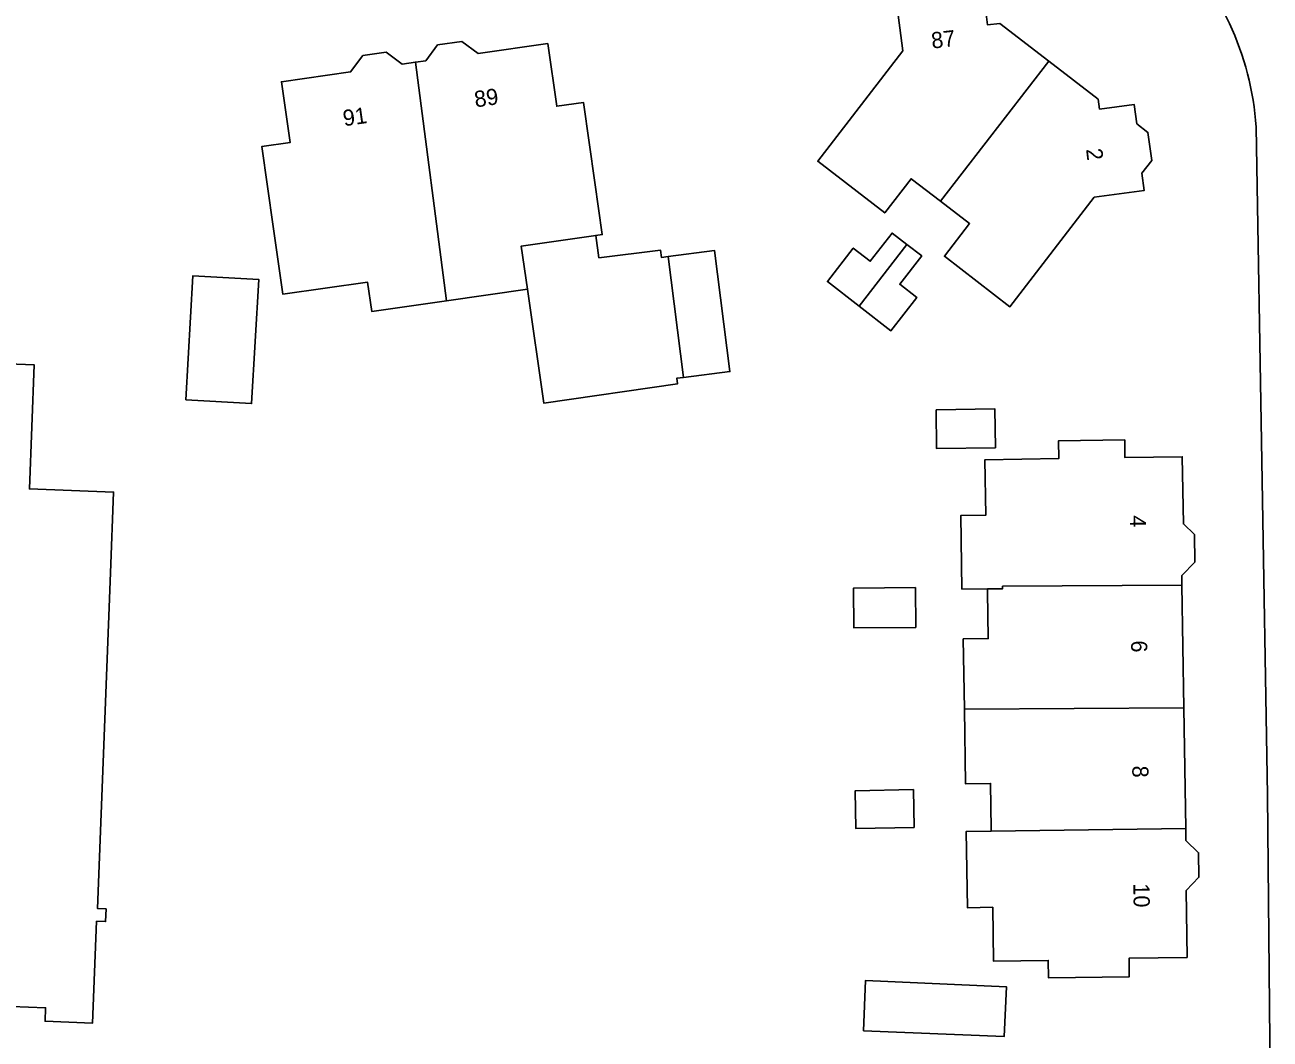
# Model space of a CAD drawing. Extents: x 161772 to 163126, y 383092 to 383917.
# Drawn here: x 162197.5 to 162274.6, y 383544.7 to 383607.5 of the extents above; entities that cross this region are included whole.
import ezdxf

# ---------------------------------------------------------------- set-up
doc = ezdxf.new("R2010")
doc.units = 0
for name, color, linetype in [('IMGEO_Erf', 7, 'Continuous'), ('IMGEO_Pand', 7, 'Continuous'), ('IMGEO_Pand_nummerreeks', 7, 'Continuous'), ('IMGEO_Voetpad_open', 7, 'Continuous')]:
    doc.layers.add(name, color=color, linetype=linetype)

msp = doc.modelspace()

# ---------------------------------------------------------------- linework, layer by layer
at = {"layer": 'IMGEO_Erf'}
for points in [[(162256.841, 383609.662), (162257.126, 383607.479), (162257.87, 383607.576), (162260.914, 383605.234), (162263.971, 383602.882), (162264.051, 383602.272), (162266.198, 383602.552), (162266.353, 383601.363), (162267.051, 383600.826), (162267.279, 383599.08), (162266.674, 383598.293), (162266.814, 383597.221), (162263.724, 383596.818), (162258.504, 383590.033), (162254.447, 383593.156), (162256.003, 383595.177), (162254.201, 383596.565), (162252.39, 383597.959), (162250.76, 383595.841), (162246.606, 383599.037), (162251.872, 383605.882), (162251.457, 383609.062)], [(162274.444, 383559.797), (162273.743, 383601.16)], [(162187.332, 383586.839), (162198.111, 383586.426), (162197.817, 383578.759), (162203.022, 383578.56), (162202.831, 383573.564), (162202.034, 383552.772), (162202.558, 383552.752), (162202.528, 383551.972), (162201.969, 383551.993), (162201.728, 383545.681), (162198.782, 383545.794), (162198.814, 383546.629), (162187.219, 383547.073)], [(162274.609, 383542.395), (162274.444, 383559.797)]]:
    msp.add_lwpolyline(points, dxfattribs=at)
for points in [[(162229.649, 383584.073), (162228.641, 383591.125), (162223.628, 383590.408), (162218.999, 383589.745), (162218.74, 383591.558), (162213.5, 383590.808), (162212.9, 383595), (162212.192, 383599.949), (162213.947, 383600.2), (162213.409, 383603.958), (162217.692, 383604.571), (162218.454, 383605.587), (162219.9, 383605.794), (162220.885, 383605.056), (162221.709, 383605.174), (162222.349, 383605.265), (162223.083, 383606.245), (162224.587, 383606.46), (162225.59, 383605.709), (162229.901, 383606.326), (162230.457, 383602.444), (162232.103, 383602.68), (162232.812, 383597.731), (162233.274, 383594.502), (162232.867, 383594.444), (162233.065, 383593.062), (162236.874, 383593.545), (162236.931, 383593.091), (162237.35, 383593.144), (162240.223, 383593.508), (162241.172, 383586.019), (162238.3, 383585.655), (162237.88, 383585.602), (162237.924, 383585.256)], [(162247.203, 383591.593), (162248.805, 383593.662), (162249.858, 383592.847), (162251.212, 383594.595), (162252.127, 383593.886), (162253.042, 383593.178), (162251.688, 383591.429), (162252.741, 383590.614), (162251.139, 383588.545), (162249.171, 383590.069)], [(162207.502, 383584.272), (162207.938, 383591.951), (162212.005, 383591.72), (162211.569, 383584.041)], [(162253.93, 383583.65), (162257.573, 383583.707), (162257.611, 383581.308), (162253.968, 383581.251)], [(162257.44, 383552.851), (162255.878, 383552.827), (162255.804, 383557.554), (162257.351, 383557.573), (162257.349, 383557.688), (162257.304, 383560.527), (162255.755, 383560.503), (162255.683, 383565.11), (162255.615, 383569.465), (162257.16, 383569.489), (162257.114, 383572.409), (162257.111, 383572.568), (162255.538, 383572.553), (162255.467, 383577.111), (162257.015, 383577.135), (162256.961, 383580.56), (162261.527, 383580.63), (162261.509, 383581.729), (162265.608, 383581.792), (162265.625, 383580.692), (162269.174, 383580.747), (162269.239, 383576.592), (162269.928, 383575.924), (162269.954, 383574.227), (162269.144, 383573.39), (162269.153, 383572.804), (162269.273, 383565.2), (162269.39, 383557.722), (162269.402, 383556.984), (162270.182, 383556.228), (162270.205, 383554.708), (162269.407, 383553.884), (162269.472, 383549.753), (162265.876, 383549.696), (162265.894, 383548.557), (162260.895, 383548.478), (162260.878, 383549.567), (162257.493, 383549.514)], [(162248.826, 383572.615), (162252.659, 383572.648), (162252.68, 383570.178), (162248.848, 383570.145)], [(162248.932, 383560.071), (162252.529, 383560.136), (162252.571, 383557.794), (162248.974, 383557.728)], [(162258.298, 383547.924), (162258.156, 383544.856), (162249.446, 383545.212), (162249.573, 383548.328)]]:
    msp.add_lwpolyline(points, close=True, dxfattribs=at)
msp.add_arc((162255.739, 383599.936), 18.045, 3.88799, 46.18779, dxfattribs=at)
at = {"layer": 'IMGEO_Pand'}
for points in [[(162254.201, 383596.565), (162260.914, 383605.234), (162257.87, 383607.576), (162257.126, 383607.479), (162256.841, 383609.662), (162255.74, 383609.519), (162254.827, 383610.221), (162253.24, 383610.014), (162252.624, 383609.214), (162251.457, 383609.062), (162251.872, 383605.882), (162246.606, 383599.037), (162250.76, 383595.841), (162252.39, 383597.959)], [(162221.709, 383605.174), (162220.885, 383605.056), (162219.9, 383605.794), (162218.454, 383605.587), (162217.692, 383604.571), (162213.409, 383603.958), (162213.947, 383600.2), (162212.192, 383599.949), (162212.9, 383595), (162213.5, 383590.808), (162218.74, 383591.558), (162218.999, 383589.745), (162223.628, 383590.408)], [(162232.103, 383602.68), (162230.457, 383602.444), (162229.901, 383606.326), (162225.59, 383605.709), (162224.587, 383606.46), (162223.083, 383606.245), (162222.349, 383605.265), (162221.709, 383605.174), (162223.628, 383590.408), (162228.641, 383591.125), (162228.261, 383593.784), (162232.867, 383594.444), (162233.274, 383594.502), (162232.812, 383597.731)], [(162254.201, 383596.565), (162256.003, 383595.177), (162254.447, 383593.156), (162258.504, 383590.033), (162263.724, 383596.818), (162266.814, 383597.221), (162266.674, 383598.293), (162267.279, 383599.08), (162267.051, 383600.826), (162266.353, 383601.363), (162266.198, 383602.552), (162264.051, 383602.272), (162263.971, 383602.882), (162260.914, 383605.234)], [(162237.35, 383593.144), (162236.931, 383593.091), (162236.874, 383593.545), (162233.065, 383593.062), (162232.867, 383594.444), (162228.261, 383593.784), (162228.641, 383591.125), (162229.649, 383584.073), (162237.924, 383585.256), (162237.88, 383585.602), (162238.3, 383585.655)], [(162252.127, 383593.886), (162251.212, 383594.595), (162249.858, 383592.847), (162248.805, 383593.662), (162247.203, 383591.593), (162249.171, 383590.069)], [(162237.35, 383593.144), (162238.3, 383585.655), (162241.172, 383586.019), (162240.223, 383593.508)], [(162252.127, 383593.886), (162249.171, 383590.069), (162251.139, 383588.545), (162252.741, 383590.614), (162251.688, 383591.429), (162253.042, 383593.178)], [(162211.569, 383584.041), (162212.005, 383591.72), (162207.938, 383591.951), (162207.502, 383584.272)], [(162253.93, 383583.65), (162253.968, 383581.251), (162257.611, 383581.308), (162257.573, 383583.707)], [(162269.174, 383580.747), (162265.625, 383580.692), (162265.608, 383581.792), (162261.509, 383581.729), (162261.527, 383580.63), (162256.961, 383580.56), (162257.015, 383577.135), (162255.467, 383577.111), (162255.538, 383572.553), (162257.111, 383572.568), (162258.051, 383572.577), (162258.05, 383572.727), (162269.153, 383572.804), (162269.144, 383573.39), (162269.954, 383574.227), (162269.928, 383575.924), (162269.239, 383576.592)], [(162252.659, 383572.648), (162248.826, 383572.615), (162248.848, 383570.145), (162252.68, 383570.178)], [(162269.153, 383572.804), (162258.05, 383572.727), (162258.051, 383572.577), (162257.111, 383572.568), (162257.114, 383572.409), (162257.16, 383569.489), (162255.615, 383569.465), (162255.683, 383565.11), (162269.273, 383565.2)], [(162269.273, 383565.2), (162255.683, 383565.11), (162255.755, 383560.503), (162257.304, 383560.527), (162257.349, 383557.688), (162257.351, 383557.573), (162269.39, 383557.722)], [(162252.529, 383560.136), (162248.932, 383560.071), (162248.974, 383557.728), (162252.571, 383557.794)], [(162269.407, 383553.884), (162270.205, 383554.708), (162270.182, 383556.228), (162269.402, 383556.984), (162269.39, 383557.722), (162257.351, 383557.573), (162255.804, 383557.554), (162255.878, 383552.827), (162257.44, 383552.851), (162257.493, 383549.514), (162260.878, 383549.567), (162260.895, 383548.478), (162265.894, 383548.557), (162265.876, 383549.696), (162269.472, 383549.753)], [(162258.156, 383544.856), (162258.298, 383547.924), (162249.573, 383548.328), (162249.446, 383545.212)]]:
    msp.add_lwpolyline(points, close=True, dxfattribs=at)
msp.add_lwpolyline([(162187.219, 383547.073), (162198.814, 383546.629), (162198.782, 383545.794), (162201.728, 383545.681), (162201.969, 383551.993), (162202.528, 383551.972), (162202.558, 383552.752), (162202.034, 383552.772), (162202.831, 383573.564), (162203.022, 383578.56), (162197.817, 383578.759), (162198.111, 383586.426), (162187.332, 383586.839)], dxfattribs=at)
at = {"layer": 'IMGEO_Voetpad_open'}
msp.add_lwpolyline([(162273.743, 383601.16), (162274.444, 383559.797), (162274.609, 383542.395)], dxfattribs=at)
msp.add_arc((162255.739, 383599.936), 18.045, 3.88799, 46.18779, dxfattribs=at)

# ---------------------------------------------------------------- texts
at = {"layer": 'IMGEO_Pand_nummerreeks'}
for s, rotation, p in [('87', 6.35888, (162253.69, 383606.011)), ('89', 8.17038, (162225.426, 383602.37)), ('91', 8.17096, (162217.292, 383601.201)), ('2', 276.59133, (162263.215, 383599.786)), ('4', 270.54983, (162265.928, 383577.117)), ('6', 270.54983, (162266.003, 383569.368)), ('8', 270.54983, (162266.077, 383561.616)), ('10', 270.54983, (162266.148, 383554.327))]:
    msp.add_text(s, height=1, rotation=rotation, dxfattribs=at).set_placement(p)

doc.saveas('drawing.dxf')
